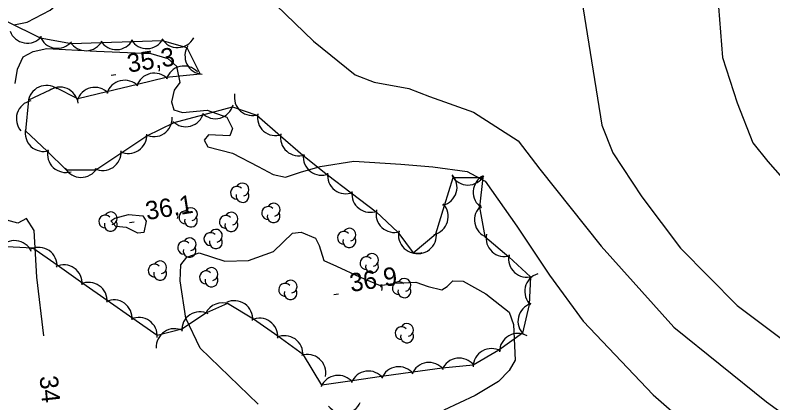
# Model space of a CAD drawing. Extents: x 646142 to 649934, y 5874075 to 5876351.
# Drawn here: x 648762.3 to 648886.2, y 5875229.1 to 5875292.5 of the extents above; entities that cross this region are included whole.
import ezdxf

# ---------------------------------------------------------------- set-up
doc = ezdxf.new("R2010")
doc.units = 0
for name, color, linetype in [('Niveau 1', 7, 'Continuous'), ('Niveau 2', 7, 'Continuous'), ('Niveau 3', 7, 'Continuous'), ('Niveau 44', 7, 'Continuous')]:
    doc.layers.add(name, color=color, linetype=linetype)

msp = doc.modelspace()

# ---------------------------------------------------------------- linework, layer by layer
at = {"layer": 'Niveau 1'}
msp.add_lwpolyline([(648852.35, 5875311.53), (648858.27, 5875274.52), (648860.08, 5875269.99), (648864.81, 5875262.78), (648871.16, 5875254.43), (648880.4, 5875245.05), (648891.77, 5875236.57)], dxfattribs=at)
at = {"layer": 'Niveau 2'}
for points in [[(648762.14, 5875290.89), (648764.28, 5875291.36), (648768.08, 5875293.29), (648772.15, 5875296.85), (648774.27, 5875301.02), (648774.28, 5875303.78), (648772.54, 5875307.72), (648770.66, 5875310.84), (648760.53, 5875326.02), (648758.01, 5875328.72)], [(648803.49, 5875295.64), (648811.14, 5875288.25), (648817.91, 5875282.76), (648821.05, 5875281.52), (648826.73, 5875280.51), (648830.1, 5875279.18), (648837.31, 5875276.66), (648844.6, 5875271.93), (648848.16, 5875267.33), (648858.14, 5875254.75), (648870.04, 5875241.52), (648885.23, 5875229.29), (648896.06, 5875221.47)], [(648877.36, 5875293.82), (648878.02, 5875285.59), (648880.42, 5875278.14), (648882.95, 5875271.63), (648885.4, 5875268.56), (648890.62, 5875262.7), (648896.74, 5875257.98), (648901.5, 5875254.94)], [(648762.32, 5875281.3), (648762.73, 5875283.64), (648763.63, 5875285.7), (648765.25, 5875286.57), (648767.5, 5875287.05), (648775.62, 5875286.6), (648784.53, 5875286.23), (648787.28, 5875285.39), (648788.69, 5875284.17), (648789.25, 5875281.48), (648788.36, 5875280.23), (648787.9, 5875278.34), (648788.29, 5875277.01), (648789.72, 5875276.6), (648793.71, 5875276.94), (648796.96, 5875275.81), (648797.87, 5875273.96), (648797.44, 5875272.77), (648793.96, 5875272.95), (648793.26, 5875272.07)], [(648793.26, 5875272.07), (648793.86, 5875270.98), (648797.9, 5875269.95), (648802.07, 5875267.78), (648804.54, 5875266.45), (648806.55, 5875265.99), (648808.98, 5875266.84), (648812.2, 5875267.78), (648817.74, 5875268.64), (648825.4, 5875268.13), (648830.63, 5875267.69), (648836.25, 5875266.95), (648839.21, 5875265.34), (648844.35, 5875258), (648849.7, 5875250), (648855.21, 5875242.47), (648866.68, 5875230.46), (648879.81, 5875218.98), (648890.67, 5875210.11)], [(648780.86, 5875259.9), (648783.19, 5875259.7), (648783.75, 5875258.85), (648783.4, 5875256.98), (648782.38, 5875256.86), (648780.54, 5875257.8), (648778.8, 5875257.95), (648778, 5875258.89), (648778.64, 5875259.3), (648780.86, 5875259.9)], [(648767, 5875240.09), (648765.9, 5875249.67), (648765.44, 5875257.32), (648764.17, 5875259.24), (648762.76, 5875258.5), (648760.97, 5875258.99)], [(648802.06, 5875228.94), (648792.57, 5875238.07), (648790.25, 5875242.97), (648789.29, 5875249.05), (648789.42, 5875251.7), (648790.42, 5875252.96), (648792.41, 5875253.65), (648796.6, 5875252.29), (648800.5, 5875252.39), (648804.57, 5875253.88), (648807.66, 5875256.87), (648809.13, 5875257.03), (648811.44, 5875256.03), (648812.04, 5875254.84), (648812.8, 5875252.41), (648814.86, 5875251.49), (648818.64, 5875249.74), (648822.03, 5875248.3), (648824.4, 5875248.68), (648827.83, 5875248.84), (648829.86, 5875248.15)], [(648829.86, 5875248.15), (648832.11, 5875247.61), (648832.97, 5875248.16), (648833.89, 5875249.07), (648835.62, 5875249.04), (648839.32, 5875246.93), (648843.13, 5875243.93), (648843.83, 5875241.95), (648844.08, 5875236.13), (648843.14, 5875234.42), (648841.4, 5875232.61), (648837.54, 5875230.34), (648832.43, 5875227.92)]]:
    msp.add_lwpolyline(points, dxfattribs=at)
at = {"layer": 'Niveau 3'}
for p, q in [((648778.03, 5875282.68), (648778.82, 5875282.8)), ((648781.03, 5875258.59), (648781.82, 5875258.71)), ((648814.42, 5875246.83), (648815.21, 5875246.95))]:
    msp.add_line(p, q, dxfattribs=at)
at = {"layer": 'Niveau 44'}
for points in [[(648761.01, 5875291.44), (648766.4, 5875288.77), (648771.52, 5875287.83), (648776.37, 5875288), (648781.52, 5875288.17), (648786.37, 5875288.34), (648790.43, 5875287.21), (648792.61, 5875282.87), (648787.04, 5875282.29), (648782.32, 5875281.16), (648777.31, 5875279.97), (648772.59, 5875278.84), (648768.91, 5875280.64), (648764.52, 5875278.58), (648764.01, 5875273.59), (648767.54, 5875270.26), (648770.66, 5875267.23), (648775.51, 5875267.19), (648779.8, 5875270.07), (648783.85, 5875272.75), (648788.36, 5875274.92), (648793.04, 5875276.19), (648797.86, 5875277.51), (648801.84, 5875276.16), (648805.72, 5875272.78), (648809.38, 5875269.59), (648813.41, 5875266.37), (648817.28, 5875263.43), (648821.37, 5875260.35), (648824.91, 5875257.04), (648827.41, 5875253.64), (648831.14, 5875256.74), (648832.54, 5875261.39), (648833.94, 5875265.97), (648838.8, 5875265.97), (648838.29, 5875261.11), (648839.14, 5875256.34), (648843.04, 5875253), (648846.61, 5875249.71), (648846.38, 5875245.23), (648845.3, 5875240.5), (648841.44, 5875237.74), (648837.23, 5875235.32), (648832.16, 5875234.83), (648827.36, 5875234.15), (648822.26, 5875233.42), (648817.46, 5875232.74), (648812.51, 5875232.03)], [(648812.51, 5875232.03), (648809.46, 5875236.98), (648805.29, 5875240.03), (648801.3, 5875242.8), (648797.04, 5875245.35), (648793.62, 5875243.83), (648789.57, 5875241.15), (648785.57, 5875240.15), (648781.59, 5875242.93), (648777.37, 5875245.88), (648773.39, 5875248.66), (648769.18, 5875251.61), (648765.2, 5875254.39), (648759.85, 5875254.66)]]:
    msp.add_lwpolyline(points, dxfattribs=at)
for centre, radius, start, end in [((648764.31, 5875290.91), 3, 200.3209, 320.2989), ((648769.23, 5875290.07), 3, 200.3209, 320.2989), ((648773.89, 5875289.68), 3, 211.9739, 331.9518), ((648778.88, 5875289.85), 3, 211.9739, 331.9518), ((648783.88, 5875290.02), 3, 211.9739, 331.9518), ((648788.88, 5875290.19), 3, 211.9739, 331.9518), ((648793.1, 5875285.83), 3, 146.5864, 266.5643), ((648789.95, 5875281.17), 3, 43.4524, 163.4303), ((648785.09, 5875280.01), 3, 43.4524, 163.4303), ((648767.46, 5875278.01), 3, 55.1197, 175.0976), ((648769.66, 5875277.72), 3, 7.4015, 127.3794), ((648775.36, 5875277.69), 3, 43.4524, 163.4303), ((648780.22, 5875278.85), 3, 43.4524, 163.4303), ((648801.17, 5875279.08), 3, 168.986, 288.9639), ((648765.52, 5875275.56), 3, 101.8554, 221.8333), ((648795.06, 5875278.57), 3, 225.2765, 345.2544), ((648785.02, 5875275.64), 3, 243.5075, 3.4855), ((648790.23, 5875277.26), 3, 225.2765, 345.2544), ((648804.94, 5875275.8), 3, 168.986, 288.9639), ((648766.98, 5875273.21), 3, 166.6768, 286.6548), ((648780.85, 5875272.88), 3, 243.5075, 3.4855), ((648808.71, 5875272.52), 3, 168.986, 288.9639), ((648770.62, 5875269.78), 3, 166.6768, 286.6548), ((648776.68, 5875270.12), 3, 243.5075, 3.4855), ((648812.44, 5875269.33), 3, 172.7174, 292.6953), ((648773.1, 5875268.98), 3, 209.5111, 329.489), ((648816.41, 5875266.3), 3, 172.7174, 292.6953), ((648831.6, 5875264.36), 3, 283.1999, 43.1779), ((648836.37, 5875267.73), 3, 210.0213, 329.9993), ((648840.23, 5875263.56), 3, 116.574, 236.5519), ((648799.51, 5875263.99), 1.05, 282.2692, 149.7263), ((648798.61, 5875263.46), 1.05, 44.1154, 269.804), ((648799.51, 5875262.94), 1.05, 166.9369, 29.6212), ((648820.39, 5875263.27), 3, 172.7174, 292.6953), ((648791.08, 5875259.96), 1.05, 282.2692, 149.7263), ((648803.7, 5875260.16), 1.05, 44.1154, 269.804), ((648804.6, 5875260.69), 1.05, 282.2692, 149.7263), ((648830.15, 5875259.58), 3, 283.1999, 43.1779), ((648840.45, 5875259.03), 3, 130.1098, 250.0878), ((648777.06, 5875258.76), 1.05, 44.1154, 269.804), ((648777.96, 5875259.29), 1.05, 282.2692, 149.7263), ((648790.18, 5875259.43), 1.05, 44.1154, 269.804), ((648796.79, 5875258.7), 1.05, 44.1154, 269.804), ((648797.69, 5875259.23), 1.05, 282.2692, 149.7263), ((648804.6, 5875259.64), 1.05, 166.9369, 29.6212), ((648824.34, 5875259.98), 3, 166.9433, 286.9212), ((648777.96, 5875258.24), 1.05, 166.9369, 29.6212), ((648791.08, 5875258.91), 1.05, 166.9369, 29.6212), ((648797.69, 5875258.18), 1.05, 166.9369, 29.6212), ((648795.16, 5875256.43), 1.05, 282.2692, 149.7263), ((648816.09, 5875256.09), 1.05, 44.1154, 269.804), ((648816.99, 5875256.62), 1.05, 282.2692, 149.7263), ((648828, 5875256.57), 3, 166.9433, 286.9212), ((648790.86, 5875255.03), 1.05, 282.2692, 149.7263), ((648794.26, 5875255.9), 1.05, 44.1154, 269.804), ((648795.16, 5875255.38), 1.05, 166.9369, 29.6212), ((648816.99, 5875255.57), 1.05, 166.9369, 29.6212), ((648828.22, 5875256.53), 3, 248.2348, 8.2127), ((648842.35, 5875256.04), 3, 167.3655, 287.3434), ((648762.24, 5875252.65), 3, 24.5099, 144.4878), ((648789.96, 5875254.5), 1.05, 44.1154, 269.804), ((648766.18, 5875251.55), 3, 355.0667, 115.0446), ((648790.86, 5875253.98), 1.05, 166.9369, 29.6212), ((648820.69, 5875252.48), 1.05, 282.2692, 149.7263), ((648786.04, 5875251.28), 1.05, 282.2692, 149.7263), ((648819.79, 5875251.95), 1.05, 44.1154, 269.804), ((648846.02, 5875252.66), 3, 167.3655, 287.3434), ((648770.28, 5875248.69), 3, 355.0667, 115.0446), ((648785.14, 5875250.75), 1.05, 44.1154, 269.804), ((648794.43, 5875250.18), 1.05, 282.2692, 149.7263), ((648820.69, 5875251.43), 1.05, 166.9369, 29.6212), ((648786.04, 5875250.23), 1.05, 166.9369, 29.6212), ((648793.53, 5875249.65), 1.05, 44.1154, 269.804), ((648848.67, 5875247.35), 3, 107.1633, 227.1412), ((648774.37, 5875245.82), 3, 355.0667, 115.0446), ((648794.43, 5875249.13), 1.05, 166.9369, 29.6212), ((648806.48, 5875247.59), 1.05, 44.1154, 269.804), ((648807.38, 5875248.12), 1.05, 282.2692, 149.7263), ((648825.08, 5875247.88), 1.05, 44.1154, 269.804), ((648825.98, 5875248.41), 1.05, 282.2692, 149.7263), ((648807.38, 5875247.07), 1.05, 166.9369, 29.6212), ((648825.98, 5875247.36), 1.05, 166.9369, 29.6212), ((648778.47, 5875242.96), 3, 355.0667, 115.0446), ((648796.2, 5875242.47), 3, 67.6411, 154.4055), ((648798.18, 5875242.83), 3, 355.1669, 115.1448), ((648847.56, 5875242.48), 3, 107.1633, 227.1412), ((648792.57, 5875241.02), 3, 63.4821, 183.4601), ((648782.57, 5875240.09), 3, 355.0667, 115.0446), ((648802.29, 5875239.97), 3, 355.1669, 115.1448), ((648788.4, 5875238.26), 3, 63.4821, 183.4601), ((648825.52, 5875240.52), 1.05, 44.1154, 269.804), ((648826.42, 5875241.05), 1.05, 282.2692, 149.7263), ((648806.39, 5875237.11), 3, 355.1669, 115.1448), ((648826.42, 5875240), 1.05, 166.9369, 29.6212), ((648844.55, 5875237.49), 3, 59.935, 179.9129), ((648840.22, 5875235), 3, 59.935, 179.9129), ((648810.12, 5875234.05), 3, 348.6298, 108.6078), ((648834.96, 5875233.45), 3, 38.1158, 158.0937), ((648825.06, 5875232.04), 3, 38.1158, 158.0937), ((648830.01, 5875232.74), 3, 38.1158, 158.0937), ((648815.16, 5875230.63), 3, 38.1158, 158.0937), ((648820.11, 5875231.33), 3, 38.1158, 158.0937), ((648816.01, 5875230.4), 3, 216.5066, 336.4845)]:
    msp.add_arc(centre, radius, start, end, dxfattribs=at)

# ---------------------------------------------------------------- texts
at = {"layer": 'Niveau 2'}
msp.add_text('34', height=3, rotation=275.8694, dxfattribs=at).set_placement((648766.3, 5875233.44))
at = {"layer": 'Niveau 3'}
for s, p in [('35,3 ', (648780.88, 5875283.09)), ('36,1 ', (648783.88, 5875259)), ('36,9 ', (648817.27, 5875247.24))]:
    msp.add_text(s, height=3, rotation=8.9405, dxfattribs=at).set_placement(p)

doc.saveas('drawing.dxf')
